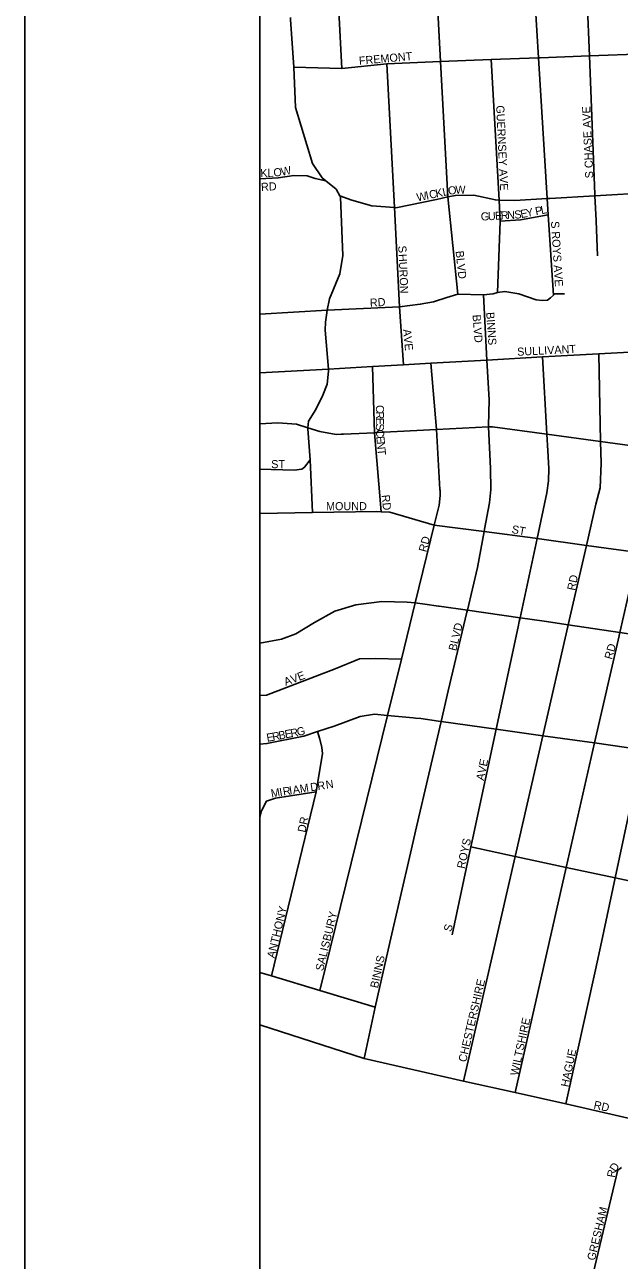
# Model space of a CAD drawing. Extents: x 0 to 34, y -6.2 to 22.
# Drawn here: x 2 to 2.696, y 15.73 to 17.178 of the extents above; entities that cross this region are included whole.
import ezdxf

# ---------------------------------------------------------------- set-up
doc = ezdxf.new("R2010")
doc.units = 0
for name, color, linetype in [('GM_X_City_Street', 7, 'Continuous'), ('GM_X_City_Street_Text', 7, 'Continuous'), ('GM_X_Corporation', 7, 'Continuous'), ('GM_X_Township', 7, 'Continuous'), ('SH_Border', 7, 'Continuous'), ('SH_Data', 7, 'Continuous')]:
    doc.layers.add(name, color=color, linetype=linetype)

msp = doc.modelspace()

# ---------------------------------------------------------------- linework, layer by layer
at = {"layer": 'GM_X_City_Street'}
for points in [[(2.6192, 16.8607), (2.6133, 16.955), (2.6121, 16.9739), (2.6019, 17.1389), (2.598, 17.2027), (2.594, 17.2715), (2.587, 17.3917), (2.5814, 17.5153), (2.5814, 17.5304), (2.58, 17.5648)], [(2.3716, 17.1264), (2.3681, 17.1934), (2.3586, 17.3782), (2.3535, 17.476), (2.3515, 17.5171), (2.3495, 17.5524)], [(2.5072, 16.8621), (2.4957, 16.9759), (2.4871, 17.1345), (2.4834, 17.2006), (2.4743, 17.3676)], [(2.668, 16.9782), (2.6679, 16.9791), (2.6614, 17.1411), (2.6588, 17.206)], [(2.3557, 16.7718), (2.3559, 16.7741), (2.3521, 16.8198), (2.3525, 16.8292), (2.3535, 16.8372), (2.3544, 16.8431), (2.357, 16.8565), (2.3693, 16.8857), (2.3726, 16.9074), (2.37, 16.9755), (2.369, 16.9772), (2.3648, 16.9849), (2.3529, 16.9946), (2.3485, 16.9982), (2.3371, 17.0151), (2.3171, 17.0808), (2.3153, 17.128), (2.3114, 17.1838), (2.3113, 17.1859)], [(2.6038, 17.139), (2.6038, 17.139), (2.6614, 17.1411), (2.7268, 17.1435), (2.7926, 17.1459), (2.8544, 17.1481), (2.9152, 17.1503), (2.9678, 17.1522), (3.0374, 17.1522), (3.1055, 17.1573), (3.1738, 17.1597), (3.2391, 17.1621), (3.2994, 17.1643)], [(2.4241, 17.1319), (2.4871, 17.1345), (2.5462, 17.1369), (2.6019, 17.1389), (2.6038, 17.139)], [(2.3153, 17.128), (2.3716, 17.1264), (2.4241, 17.1319)], [(2.4435, 16.7792), (2.4391, 16.8472), (2.433, 16.9634), (2.4241, 17.1319)], [(2.5537, 16.8639), (2.5571, 16.9475), (2.5557, 16.9722), (2.5462, 17.1369)], [(2.6151, 16.974), (2.668, 16.9771), (2.7344, 16.9809), (2.7995, 16.9846), (2.8613, 16.9881), (2.924, 16.9917), (2.9767, 16.9948), (2.9779, 16.9948), (3.05, 17.0009), (3.113, 17.0023), (3.1818, 17.0062), (3.2488, 17.0099), (3.3082, 17.0132)], [(2.2755, 16.997), (2.2968, 16.9982), (2.3154, 17.0009), (2.331, 17.0005), (2.3402, 16.9976), (2.3529, 16.9946)], [(2.369, 16.9772), (2.383, 16.972), (2.4067, 16.9656), (2.433, 16.9634), (2.4349, 16.9632), (2.4822, 16.973), (2.4957, 16.9759), (2.5045, 16.9777), (2.5262, 16.9778), (2.5514, 16.9723), (2.5557, 16.9722), (2.5742, 16.9717), (2.6121, 16.9739), (2.6139, 16.974), (2.6151, 16.974)], [(2.6692, 16.9477), (2.6692, 16.9482), (2.668, 16.9771), (2.668, 16.9782)], [(2.6133, 16.955), (2.5807, 16.9491), (2.5571, 16.9475)], [(2.6709, 16.907), (2.6692, 16.9477)], [(2.4307, 16.8468), (2.4391, 16.8472), (2.4634, 16.8501), (2.4788, 16.8531), (2.4946, 16.858), (2.5072, 16.8621), (2.5373, 16.8611), (2.5486, 16.8625), (2.5537, 16.8639), (2.5625, 16.8649), (2.5789, 16.8622), (2.5992, 16.8555), (2.6065, 16.8545), (2.6125, 16.855), (2.6159, 16.8577), (2.6192, 16.8607), (2.6211, 16.8624), (2.6322, 16.8623)], [(2.5412, 16.7848), (2.5373, 16.8611)], [(2.2755, 16.8384), (2.3544, 16.8431), (2.4307, 16.8468)], [(2.2755, 16.7698), (2.3559, 16.7741), (2.4075, 16.7771), (2.4435, 16.7792), (2.4756, 16.781), (2.5412, 16.7848), (2.6066, 16.7884), (2.6724, 16.7922), (2.7375, 16.7957)], [(2.6363, 16.4728), (2.6363, 16.4728), (2.6367, 16.4747), (2.658, 16.5677), (2.6691, 16.6159), (2.6741, 16.6352), (2.6752, 16.664), (2.6744, 16.6895), (2.6724, 16.7922)], [(2.6962, 16.4615), (2.6963, 16.4622), (2.6971, 16.4655), (2.7185, 16.5594), (2.7369, 16.6405), (2.7413, 16.6628), (2.7406, 16.6804), (2.7399, 16.7012), (2.7375, 16.7957)], [(2.4174, 16.6071), (2.4098, 16.6997), (2.4075, 16.7771)], [(2.4864, 16.633), (2.4824, 16.7034), (2.4756, 16.781)], [(2.5387, 16.5868), (2.5444, 16.6175), (2.5461, 16.6331), (2.5457, 16.6578), (2.5432, 16.7064), (2.5432, 16.7076), (2.5439, 16.7381), (2.5412, 16.7848)], [(2.5781, 16.4724), (2.5793, 16.4784), (2.5803, 16.4829), (2.6002, 16.5757), (2.6117, 16.6291), (2.6135, 16.6431), (2.6139, 16.6579), (2.6129, 16.6785), (2.6116, 16.698), (2.6066, 16.7884)], [(2.3371, 16.6061), (2.3342, 16.668), (2.3315, 16.7041), (2.3316, 16.7054), (2.3324, 16.7133), (2.3411, 16.7269), (2.3493, 16.7435), (2.3543, 16.7567), (2.3557, 16.7718)], [(2.2755, 16.71), (2.2963, 16.7113), (2.3184, 16.7095), (2.3316, 16.7054), (2.3456, 16.701), (2.3647, 16.6976), (2.3706, 16.6979), (2.3736, 16.698)], [(2.4134, 16.6999), (2.4824, 16.7034), (2.5432, 16.7064), (2.5481, 16.7067), (2.6116, 16.698), (2.6744, 16.6895), (2.7406, 16.6804), (2.7987, 16.6725), (2.8452, 16.6662), (2.8537, 16.665), (2.9069, 16.6572), (2.9662, 16.6485), (3.0096, 16.6421), (3.0285, 16.6327), (3.0396, 16.6272), (3.1044, 16.5879), (3.1242, 16.5827), (3.1392, 16.5785), (3.1738, 16.5699), (3.2359, 16.5545), (3.2378, 16.554)], [(2.3736, 16.698), (2.4098, 16.6997), (2.4134, 16.6999)], [(2.2755, 16.6569), (2.3158, 16.6558), (2.3245, 16.6571), (2.3279, 16.6591), (2.3342, 16.668)], [(2.3457, 16.0462), (2.425, 16.3685), (2.4412, 16.4345), (2.4573, 16.5002), (2.4798, 16.5915), (2.4855, 16.6147), (2.4868, 16.6262), (2.4865, 16.6321), (2.4864, 16.633)], [(2.2755, 16.6052), (2.3371, 16.6061), (2.4123, 16.6073), (2.4174, 16.6071), (2.4278, 16.6067), (2.4798, 16.5915), (2.5381, 16.5838)], [(2.518, 16.4896), (2.5185, 16.4917), (2.5303, 16.5417), (2.5382, 16.5838), (2.5386, 16.5864), (2.5387, 16.5868)], [(2.5381, 16.5838), (2.5382, 16.5838), (2.5382, 16.5838), (2.5981, 16.576), (2.6002, 16.5757), (2.658, 16.5677), (2.7185, 16.5594), (2.7729, 16.5519)], [(2.6686, 16.0704), (2.6686, 16.0705), (2.6758, 16.103), (2.6917, 16.1781), (2.7119, 16.2734), (2.7238, 16.3283), (2.7518, 16.4572), (2.7729, 16.5519)], [(2.2755, 16.453), (2.3007, 16.4578), (2.3175, 16.4641), (2.3396, 16.4775), (2.3633, 16.4905), (2.388, 16.4982), (2.4184, 16.502), (2.4479, 16.5013), (2.4573, 16.5002), (2.4688, 16.4988), (2.4846, 16.4965), (2.4853, 16.4964)], [(2.459, 16.2381), (2.4877, 16.3614), (2.496, 16.3971), (2.5179, 16.4893), (2.518, 16.4896)], [(2.4853, 16.4964), (2.5185, 16.4917), (2.5803, 16.4829), (2.6084, 16.4789), (2.6367, 16.4747), (2.6971, 16.4655), (2.7518, 16.4572)], [(2.514, 15.9401), (2.5744, 16.2033), (2.6069, 16.3447), (2.6363, 16.4728)], [(2.5258, 16.2285), (2.5262, 16.2305), (2.5523, 16.3523), (2.5781, 16.4724)], [(2.5743, 15.9266), (2.6344, 16.1904), (2.6676, 16.3362), (2.6962, 16.4615)], [(2.2755, 16.3919), (2.2832, 16.3922), (2.3635, 16.4229), (2.3922, 16.4346), (2.4104, 16.435), (2.4412, 16.4345)], [(2.2755, 16.3349), (2.2837, 16.3355), (2.3269, 16.3441), (2.3431, 16.3495), (2.3623, 16.3559), (2.3929, 16.3673), (2.4099, 16.3699), (2.425, 16.3685), (2.4552, 16.3655), (2.4577, 16.3653)], [(2.4577, 16.3653), (2.464, 16.3647), (2.4848, 16.3618), (2.4876, 16.3614)], [(2.4876, 16.3614), (2.4877, 16.3614), (2.5523, 16.3523), (2.6069, 16.3447), (2.6676, 16.3362), (2.7238, 16.3283), (2.791, 16.3189), (2.7924, 16.3187), (2.794, 16.3185), (2.7965, 16.318)], [(2.2892, 16.0633), (2.3412, 16.279), (2.349, 16.3239), (2.3481, 16.3309), (2.3456, 16.3407), (2.3431, 16.3495)], [(2.2775, 16.2566), (2.2833, 16.2681), (2.2939, 16.2714), (2.3412, 16.279)], [(2.2755, 16.2488), (2.2775, 16.2566)], [(2.4278, 16.1025), (2.4278, 16.1026), (2.4518, 16.2069), (2.459, 16.2378), (2.459, 16.2381)], [(2.5007, 16.1115), (2.5227, 16.2144), (2.5258, 16.2285)], [(2.9166, 16.1067), (2.901, 16.1106), (2.849, 16.1233), (2.8297, 16.1285), (2.8203, 16.1345), (2.8107, 16.1434), (2.806, 16.1501), (2.8018, 16.1539), (2.7571, 16.1639), (2.7387, 16.168), (2.6917, 16.1781), (2.6344, 16.1904), (2.5744, 16.2033), (2.5227, 16.2144)], [(2.3978, 15.9667), (2.4105, 16.0267), (2.4131, 16.0388), (2.4278, 16.1025)], [(2.2755, 16.0674), (2.2892, 16.0633), (2.3457, 16.0462), (2.4105, 16.0267)], [(2.6337, 15.9133), (2.6686, 16.0704)], [(2.2755, 16.0058), (2.3978, 15.9667), (2.514, 15.9401), (2.5743, 15.9266), (2.6337, 15.9133), (2.6968, 15.899), (2.7428, 15.8886), (2.791, 15.8777), (2.8428, 15.8659), (2.944, 15.8431), (3.0941, 15.8092), (3.2256, 15.7796), (3.2773, 15.7671), (3.3381, 15.7525), (3.4823, 15.7179), (3.5243, 15.7078), (3.6965, 15.6665)], [(2.662, 15.6981), (2.6947, 15.836), (2.6958, 15.8364), (2.6992, 15.839)]]:
    msp.add_lwpolyline(points, dxfattribs=at)
at = {"layer": 'GM_X_Corporation'}
msp.add_line((2.2755, 18.325), (2.2755, 15.5581), dxfattribs=at)
at = {"layer": 'GM_X_Township'}
msp.add_line((2.2755, 20.3847), (2.2755, 14.6804), dxfattribs=at)
at = {"layer": 'SH_Border'}
msp.add_lwpolyline([(2, 21.5), (33.5, 21.5), (33.5, 0.5), (2, 0.5)], close=True, dxfattribs=at)
at = {"layer": 'SH_Data'}
msp.add_lwpolyline([(9.0755, 21.1902), (9.0755, 14.3902), (2.2755, 14.3902), (2.2755, 21.1902)], close=True, dxfattribs=at)

# ---------------------------------------------------------------- texts
at = {"layer": 'GM_X_City_Street_Text'}
for s, rotation, p in [('FREMONT', 5.1947, (2.3919, 17.1306)), ('GUERNSEY AVE', 272.7012, (2.5522, 17.083)), ('S CHASE AVE', 92.5719, (2.6661, 16.9979)), ('K', 2.2522, (2.2762, 16.999)), ('L', 2.2653, (2.2845, 16.9993)), ('O', 6.0052, (2.2918, 16.9996)), ('W', 11.9006, (2.3012, 17.0006)), ('RD', 3.011, (2.277, 16.9828)), ('W', 11.6627, (2.4601, 16.9705)), ('I', 11.6613, (2.4707, 16.9727)), ('C', 11.6385, (2.4747, 16.9736)), ('K', 11.6776, (2.4821, 16.9751)), ('L', 11.6368, (2.4903, 16.9768)), ('O', 9.7534, (2.4967, 16.9781)), ('W', 1.4123, (2.5046, 16.9795)), ('P', 11.3185, (2.5989, 16.9543)), ('L', 11.2992, (2.6054, 16.9556)), ('G', 3.1713, (2.5345, 16.9481)), ('U', 3.1713, (2.5428, 16.9485)), ('E', 3.1707, (2.5511, 16.949)), ('R', 3.1878, (2.5578, 16.9494)), ('N', 3.1713, (2.5653, 16.9498)), ('S', 4.9694, (2.5739, 16.9503)), ('E', 10.1851, (2.5815, 16.951)), ('Y', 11.2844, (2.5882, 16.9522)), ('S ROYS AVE', 273.577, (2.6164, 16.9472)), ('S', 277.1183, (2.4372, 16.9182)), ('HURON', 272.3405, (2.438, 16.9089)), ('BLVD', 276.0111, (2.5047, 16.9123)), ('RD', 3.011, (2.4045, 16.8472)), ('BLVD', 274.517, (2.5245, 16.8377)), ('BINNS', 274.0886, (2.5405, 16.8406)), ('AVE', 275.9105, (2.443, 16.8206)), ('SULLIVANT', 2.9369, (2.577, 16.7897)), ('C', 270.0486, (2.4114, 16.7321)), ('R', 270.0486, (2.4114, 16.7246)), ('S', 270.0455, (2.4114, 16.7104)), ('E', 270.0273, (2.4114, 16.7171)), ('C', 272.701, (2.4114, 16.7033)), ('E', 275.2697, (2.4118, 16.6953)), ('N', 275.3587, (2.4124, 16.6887)), ('T', 275.3354, (2.4132, 16.6804)), ('ST', 0, (2.2887, 16.6581)), ('MOUND', 0, (2.3529, 16.6089)), ('RD', 276.0054, (2.418, 16.6265)), ('ST', 349.3878, (2.5699, 16.5822)), ('RD', 75.2649, (2.4704, 16.5592)), ('RD', 78.116, (2.6445, 16.5142)), ('BLVD', 76.3312, (2.5054, 16.4434)), ('RD', 74.4709, (2.6879, 16.4334)), ('AVE', 20.3268, (2.3056, 16.403)), ('E', 9.4304, (2.284, 16.3375)), ('R', 10.879, (2.2908, 16.3386)), ('B', 10.9492, (2.2982, 16.34)), ('E', 10.9402, (2.3055, 16.3415)), ('R', 10.9241, (2.3121, 16.3427)), ('G', 13.0702, (2.3198, 16.3442)), ('AVE', 78.3094, (2.5378, 16.2916)), ('R', 8.8994, (2.3031, 16.2745)), ('I', 8.9135, (2.3105, 16.2757)), ('A', 8.909, (2.3146, 16.2763)), ('M', 8.903, (2.3229, 16.2776)), ('D', 8.9129, (2.3352, 16.2795)), ('R', 8.8994, (2.3435, 16.2808)), ('N', 8.8874, (2.3533, 16.2824)), ('M', 9.8845, (2.2892, 16.2722)), ('I', 9.0454, (2.299, 16.2739)), ('DR', 78.105, (2.3287, 16.2308)), ('ROYS', 77.733, (2.5153, 16.1883)), ('ANTHONY', 76.5702, (2.2928, 16.0834)), ('SALISBURY', 76.3299, (2.3495, 16.0684)), ('S', 74.0628, (2.4995, 16.1143)), ('BINNS', 77.6209, (2.4137, 16.0483)), ('CHESTERSHIRE', 76.9219, (2.517, 15.9617)), ('WILTSHIRE', 77.7972, (2.5778, 15.9458)), ('HAGUE', 78.2293, (2.637, 15.9325)), ('RD', 347.4673, (2.6658, 15.908)), ('R', 79.0805, (2.6911, 15.8265)), ('D', 56.4373, (2.6922, 15.833)), ('GRESHAM', 76.3743, (2.6678, 15.7292))]:
    msp.add_text(s, height=0.00947, rotation=rotation, dxfattribs=at).set_placement(p)

doc.saveas('drawing.dxf')
